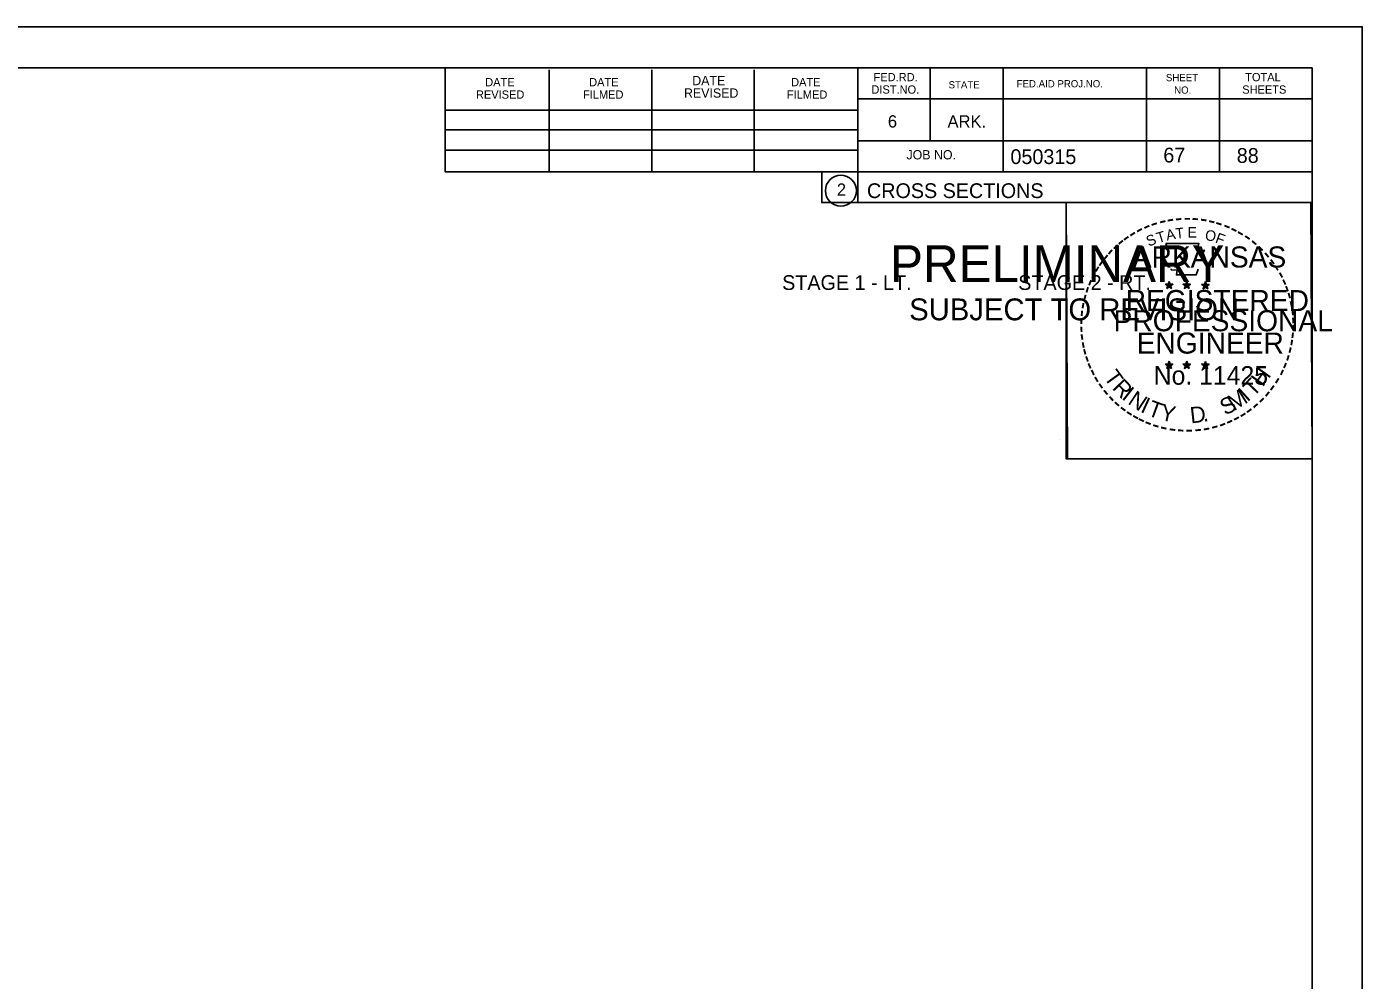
# Model space of a CAD drawing. Extents: x 1486524 to 1499135, y 326561 to 337924.
# Drawn here: x 1489019.1 to 1489145.8, y 331835.5 to 331926 of the extents above; entities that cross this region are included whole.
import ezdxf

# ---------------------------------------------------------------- set-up
doc = ezdxf.new("R2010")
doc.units = 0
for name, color, linetype in [('Default', 7, 'Continuous'), ('E_Property Line', 7, 'Continuous'), ('E_Quarter Calls', 7, 'Continuous'), ('E_Section Line', 7, 'Continuous'), ('E_Station Offset', 7, 'Continuous'), ('S_SIXTEEN_SECTION', 7, 'Continuous')]:
    doc.layers.add(name, color=color, linetype=linetype)

msp = doc.modelspace()

# ---------------------------------------------------------------- linework, layer by layer
at = {"layer": 'E_Property Line'}
for p, q in [((1488824.89, 331922.06), (1489141.07, 331922.06)), ((1489058.81, 331912.18), (1489058.81, 331922.06)), ((1489068.67, 331912.18), (1489068.67, 331921.86)), ((1489078.43, 331912.18), (1489078.43, 331921.86)), ((1489088.11, 331912.18), (1489088.11, 331921.86)), ((1489097.97, 331922.06), (1489097.97, 331909.26)), ((1489104.81, 331922.06), (1489104.81, 331915.12)), ((1489111.75, 331922.06), (1489111.75, 331912.18)), ((1489125.33, 331922.06), (1489125.33, 331912.18)), ((1489132.27, 331922.06), (1489132.27, 331912.18)), ((1489141.07, 331716.6), (1489141.07, 331922.06)), ((1489058.81, 331918.04), (1489097.97, 331918.04)), ((1489141.07, 331919.12), (1489097.97, 331919.12)), ((1489141.07, 331919.14), (1489141.07, 331919.14)), ((1489058.81, 331916.18), (1489097.97, 331916.18)), ((1489058.81, 331912.18), (1489058.81, 331914.24)), ((1489058.81, 331914.24), (1489097.97, 331914.24)), ((1489141.07, 331915.12), (1489097.97, 331915.12)), ((1489100.93, 331915.12), (1489141.07, 331915.12)), ((1489141.07, 331912.18), (1489058.81, 331912.18)), ((1489097.97, 331909.26), (1489141.07, 331909.26))]:
    msp.add_line(p, q, dxfattribs=at)
msp.add_circle((1489096.35, 331910.39), 1.47, dxfattribs=at)
at = {"layer": 'E_Quarter Calls'}
for p, q in [((1488812.48, 331925.95), (1489145.82, 331925.95)), ((1489117.1, 331886.8), (1489117.1, 331886.8))]:
    msp.add_line(p, q, dxfattribs=at)
for points in [[(1488812.48, 331925.95), (1489145.82, 331925.95), (1489145.82, 331712.62), (1488812.48, 331712.62)], [(1489058.81, 331922.06), (1489058.81, 331912.18), (1489094.54, 331912.18), (1489094.54, 331909.26), (1489117.74, 331909.26), (1489117.74, 331884.93), (1489141.07, 331884.93), (1489141.07, 331716.6), (1488824.89, 331716.6), (1488824.89, 331922.06)], [(1489117.74, 331909.26), (1489140.94, 331909.26), (1489141.07, 331884.93), (1489117.86, 331884.93)]]:
    msp.add_lwpolyline(points, close=True, dxfattribs=at)
at = {"layer": 'S_SIXTEEN_SECTION'}
for p, q in [((1489127.15, 331901.51), (1489127.5, 331901.4)), ((1489127.15, 331901.51), (1489127.4, 331901.47)), ((1489127.15, 331901.51), (1489127.39, 331901.39)), ((1489127.5, 331901.77), (1489127.46, 331901.52)), ((1489127.5, 331901.4), (1489127.5, 331901.77)), ((1489127.5, 331901.77), (1489127.55, 331901.52)), ((1489127.85, 331901.51), (1489127.5, 331901.4)), ((1489127.85, 331901.51), (1489127.56, 331901.47)), ((1489127.85, 331901.51), (1489127.64, 331901.41)), ((1489128.82, 331901.51), (1489129.17, 331901.4)), ((1489128.82, 331901.51), (1489129.07, 331901.47)), ((1489128.82, 331901.51), (1489129.06, 331901.39)), ((1489129.17, 331901.77), (1489129.13, 331901.52)), ((1489129.17, 331901.4), (1489129.17, 331901.77)), ((1489129.17, 331901.77), (1489129.22, 331901.52)), ((1489129.52, 331901.51), (1489129.17, 331901.4)), ((1489129.52, 331901.51), (1489129.23, 331901.47)), ((1489129.52, 331901.51), (1489129.31, 331901.41)), ((1489130.58, 331901.5), (1489130.93, 331901.39)), ((1489130.58, 331901.5), (1489130.84, 331901.46)), ((1489130.58, 331901.5), (1489130.82, 331901.38)), ((1489130.93, 331901.76), (1489130.89, 331901.5)), ((1489130.93, 331901.39), (1489130.93, 331901.76)), ((1489130.93, 331901.76), (1489130.98, 331901.51)), ((1489131.28, 331901.5), (1489130.93, 331901.39)), ((1489131.28, 331901.5), (1489130.99, 331901.45)), ((1489131.28, 331901.5), (1489131.08, 331901.4)), ((1489127.28, 331901.11), (1489127.5, 331901.4)), ((1489127.28, 331901.11), (1489127.41, 331901.35)), ((1489127.28, 331901.11), (1489127.5, 331901.32)), ((1489127.71, 331901.11), (1489127.5, 331901.4)), ((1489127.71, 331901.11), (1489127.5, 331901.32)), ((1489127.71, 331901.11), (1489127.58, 331901.4)), ((1489128.95, 331901.11), (1489129.17, 331901.4)), ((1489128.95, 331901.11), (1489129.08, 331901.35)), ((1489128.95, 331901.11), (1489129.17, 331901.32)), ((1489129.38, 331901.11), (1489129.17, 331901.4)), ((1489129.38, 331901.11), (1489129.17, 331901.32)), ((1489129.38, 331901.11), (1489129.25, 331901.4)), ((1489130.72, 331901.09), (1489130.93, 331901.39)), ((1489130.72, 331901.09), (1489130.84, 331901.34)), ((1489130.72, 331901.09), (1489130.93, 331901.31)), ((1489131.15, 331901.09), (1489130.93, 331901.39)), ((1489131.15, 331901.09), (1489130.93, 331901.31)), ((1489131.15, 331901.09), (1489131.01, 331901.39)), ((1489127.15, 331893.94), (1489127.5, 331893.83)), ((1489127.15, 331893.94), (1489127.4, 331893.9)), ((1489127.15, 331893.94), (1489127.38, 331893.82)), ((1489127.28, 331893.53), (1489127.5, 331893.83)), ((1489127.5, 331894.2), (1489127.45, 331893.94)), ((1489127.5, 331893.83), (1489127.5, 331894.2)), ((1489127.5, 331894.2), (1489127.54, 331893.95)), ((1489127.84, 331893.94), (1489127.5, 331893.83)), ((1489127.71, 331893.53), (1489127.5, 331893.83)), ((1489127.84, 331893.94), (1489127.56, 331893.89)), ((1489127.71, 331893.53), (1489127.57, 331893.82)), ((1489127.84, 331893.94), (1489127.64, 331893.84)), ((1489128.82, 331893.94), (1489129.16, 331893.83)), ((1489128.82, 331893.94), (1489129.07, 331893.9)), ((1489128.82, 331893.94), (1489129.05, 331893.82)), ((1489128.95, 331893.53), (1489129.16, 331893.83)), ((1489129.16, 331894.2), (1489129.12, 331893.94)), ((1489129.16, 331893.83), (1489129.16, 331894.2)), ((1489129.16, 331894.2), (1489129.21, 331893.95)), ((1489129.51, 331893.94), (1489129.16, 331893.83)), ((1489129.38, 331893.53), (1489129.16, 331893.83)), ((1489129.51, 331893.94), (1489129.23, 331893.89)), ((1489129.38, 331893.53), (1489129.24, 331893.82)), ((1489129.51, 331893.94), (1489129.31, 331893.84)), ((1489130.58, 331893.93), (1489130.93, 331893.82)), ((1489130.58, 331893.93), (1489130.84, 331893.89)), ((1489130.58, 331893.93), (1489130.82, 331893.81)), ((1489130.72, 331893.52), (1489130.93, 331893.82)), ((1489130.93, 331894.19), (1489130.89, 331893.93)), ((1489130.93, 331893.82), (1489130.93, 331894.19)), ((1489130.93, 331894.19), (1489130.98, 331893.94)), ((1489131.28, 331893.93), (1489130.93, 331893.82)), ((1489131.14, 331893.52), (1489130.93, 331893.82)), ((1489131.28, 331893.93), (1489130.99, 331893.88)), ((1489131.14, 331893.52), (1489131.01, 331893.81)), ((1489131.28, 331893.93), (1489131.07, 331893.83)), ((1489127.28, 331893.53), (1489127.41, 331893.78)), ((1489127.28, 331893.53), (1489127.49, 331893.75)), ((1489127.71, 331893.53), (1489127.49, 331893.75)), ((1489128.95, 331893.53), (1489129.07, 331893.78)), ((1489128.95, 331893.53), (1489129.16, 331893.75)), ((1489129.38, 331893.53), (1489129.16, 331893.75)), ((1489130.72, 331893.52), (1489130.84, 331893.77)), ((1489130.72, 331893.52), (1489130.93, 331893.74)), ((1489131.14, 331893.52), (1489130.93, 331893.74))]:
    msp.add_line(p, q, dxfattribs=at)
for points in [[(1489127.19, 331905.39), (1489127.46, 331904.57)], [(1489130.7, 331904.47), (1489130.84, 331904.75), (1489130.16, 331904.73), (1489130.31, 331905.39), (1489127.19, 331905.39)], [(1489127.68, 331902.97), (1489127.68, 331902.88), (1489128.25, 331902.86), (1489128.19, 331902.39), (1489130.06, 331902.39), (1489130.26, 331902.93)], [(1489127.5, 331901.77), (1489127.71, 331901.11), (1489127.15, 331901.51), (1489127.85, 331901.51), (1489127.28, 331901.11), (1489127.5, 331901.77)], [(1489129.17, 331901.77), (1489129.38, 331901.11), (1489128.82, 331901.51), (1489129.52, 331901.51), (1489128.95, 331901.11), (1489129.17, 331901.77)], [(1489130.93, 331901.76), (1489131.15, 331901.09), (1489130.58, 331901.5), (1489131.28, 331901.5), (1489130.72, 331901.09), (1489130.93, 331901.76)], [(1489127.5, 331894.2), (1489127.71, 331893.53), (1489127.15, 331893.94), (1489127.84, 331893.94), (1489127.28, 331893.53), (1489127.5, 331894.2)], [(1489129.16, 331894.2), (1489129.38, 331893.53), (1489128.82, 331893.94), (1489129.51, 331893.94), (1489128.95, 331893.53), (1489129.16, 331894.2)], [(1489130.93, 331894.19), (1489131.14, 331893.52), (1489130.58, 331893.93), (1489131.28, 331893.93), (1489130.72, 331893.52), (1489130.93, 331894.19)]]:
    msp.add_lwpolyline(points, dxfattribs=at)
for centre, radius in [((1489127.5, 331901.4), 0.172), ((1489127.5, 331901.4), 0.145), ((1489127.5, 331901.4), 0.116), ((1489127.5, 331901.4), 0.0991), ((1489127.5, 331901.4), 0.0747), ((1489127.5, 331901.4), 0.0495), ((1489127.5, 331901.4), 0.0296), ((1489129.17, 331901.4), 0.172), ((1489129.17, 331901.4), 0.145), ((1489129.17, 331901.4), 0.116), ((1489129.17, 331901.4), 0.0991), ((1489129.17, 331901.4), 0.0747), ((1489129.17, 331901.4), 0.0495), ((1489129.17, 331901.4), 0.0296), ((1489130.93, 331901.39), 0.172), ((1489130.93, 331901.39), 0.145), ((1489130.93, 331901.39), 0.116), ((1489130.93, 331901.39), 0.0991), ((1489130.93, 331901.39), 0.0747), ((1489130.93, 331901.39), 0.0495), ((1489130.93, 331901.39), 0.0296), ((1489127.49, 331893.83), 0.172), ((1489127.49, 331893.83), 0.145), ((1489127.49, 331893.83), 0.116), ((1489127.49, 331893.83), 0.0991), ((1489127.49, 331893.83), 0.0747), ((1489127.49, 331893.83), 0.0495), ((1489127.49, 331893.83), 0.0296), ((1489129.16, 331893.83), 0.172), ((1489129.16, 331893.83), 0.145), ((1489129.16, 331893.83), 0.116), ((1489129.16, 331893.83), 0.0991), ((1489129.16, 331893.83), 0.0747), ((1489129.16, 331893.83), 0.0495), ((1489129.16, 331893.83), 0.0296), ((1489130.93, 331893.82), 0.172), ((1489130.93, 331893.82), 0.145), ((1489130.93, 331893.82), 0.116), ((1489130.93, 331893.82), 0.0991), ((1489130.93, 331893.82), 0.0747), ((1489130.93, 331893.82), 0.0495), ((1489130.93, 331893.82), 0.0296)]:
    msp.add_circle(centre, radius, dxfattribs=at)

# ---------------------------------------------------------------- texts
at = {"layer": 'Default'}
for s, p in [('STAGE 1 - LT.', (1489090.78, 331900.97)), ('STAGE 2 - RT.', (1489113.18, 331900.97))]:
    msp.add_text(s, height=1.4, dxfattribs=at).set_placement(p)
at = {"layer": 'E_Property Line'}
for s, height, p in [('DATE', 0.782, (1489062.61, 331920.3)), ('DATE', 0.782, (1489072.47, 331920.3)), ('DATE', 0.879, (1489082.25, 331920.4)), ('DATE', 0.782, (1489091.63, 331920.3)), ('FED.RD.', 0.782, (1489099.45, 331920.78)), ('STATE', 0.684, (1489106.57, 331920.1)), ('FED.AID PROJ.NO.', 0.684, (1489113.03, 331920.2)), ('SHEET', 0.684, (1489127.19, 331920.78)), ('TOTAL', 0.782, (1489134.71, 331920.78)), ('REVISED', 0.782, (1489061.73, 331919.12)), ('FILMED', 0.782, (1489071.89, 331919.12)), ('REVISED', 0.879, (1489081.47, 331919.22)), ('FILMED', 0.782, (1489091.23, 331919.12)), ('DIST.NO.', 0.782, (1489099.25, 331919.6)), ('NO.', 0.684, (1489127.97, 331919.6)), ('SHEETS', 0.782, (1489134.43, 331919.6)), ('6', 1.17, (1489100.81, 331916.38)), ('ARK.', 1.172, (1489106.47, 331916.38)), ('JOB NO.', 0.879, (1489102.57, 331913.36)), ('050315', 1.4, (1489112.44, 331912.92)), ('2', 1.17, (1489095.97, 331909.91)), ('CROSS SECTIONS', 1.4, (1489098.83, 331909.69))]:
    msp.add_text(s, height=height, rotation=360, dxfattribs=at).set_placement(p)
at = {"layer": 'E_Section Line'}
for s, height, p in [('PRELIMINARY', 3.5, (1489101.02, 331901.72)), ('DWB', 0.01, (1489101.76, 331903.57)), ('SUBJECT TO REVISION', 2.0751, (1489102.83, 331898.09))]:
    msp.add_text(s, height=height, rotation=360, dxfattribs=at).set_placement(p)
at = {"layer": 'E_Station Offset'}
for s, p in [('67', (1489126.94, 331913.07)), ('88', (1489133.91, 331913.03))]:
    msp.add_text(s, height=1.4, dxfattribs=at).set_placement(p)
at = {"layer": 'S_SIXTEEN_SECTION'}
for s, height, rotation, p in [('-', 1.6, 5.8968, (1489128.1, 331907.03)), ('-', 1.6, 0.1862, (1489128.87, 331907.1)), ('-', 1.6, 357.743, (1489129.59, 331907.09)), ('-', 1.6, 34.0636, (1489124.08, 331905.56)), ('-', 1.6, 28.7918, (1489124.67, 331905.93)), ('-', 1.6, 24.3072, (1489125.31, 331906.25)), ('-', 1.6, 19.1761, (1489125.94, 331906.52)), ('T', 1, 16.4036, (1489126.46, 331905.4)), ('-', 1.6, 13.6301, (1489126.69, 331906.76)), ('A', 1, 11.2132, (1489127.29, 331905.65)), ('-', 1.6, 10.2193, (1489127.37, 331906.92)), ('T', 1, 6.0228, (1489128.14, 331905.82)), ('E', 1, 0.8323, (1489129.24, 331905.93)), ('-', 1.6, 352.1617, (1489130.34, 331907.04)), ('O', 1, 350.4515, (1489130.84, 331905.72)), ('-', 1.6, 347.2049, (1489131.05, 331906.92)), ('-', 1.6, 342.3362, (1489131.69, 331906.77)), ('-', 1.6, 337.8551, (1489132.42, 331906.54)), ('-', 1.6, 334.1211, (1489133.06, 331906.27)), ('-', 1.6, 329.6409, (1489133.63, 331905.99)), ('-', 1.6, 42.9622, (1489122.59, 331904.37)), ('-', 1.6, 38.9507, (1489123.02, 331904.79)), ('-', 1.6, 36.2317, (1489123.5, 331905.17)), ('S', 1, 21.594, (1489125.55, 331905.07)), ('F', 1, 340.0707, (1489131.8, 331905.49)), ('-', 1.6, 325.8627, (1489134.28, 331905.63)), ('-', 1.6, 320.5297, (1489134.89, 331905.2)), ('-', 1.6, 50.6142, (1489121.74, 331903.41)), ('-', 1.6, 48.423, (1489122.14, 331903.9)), ('ARKANSAS', 2, 360, (1489124.04, 331903.1)), ('-', 1.6, 315.5786, (1489135.49, 331904.71)), ('-', 1.6, 309.8797, (1489136.06, 331904.16)), ('-', 1.6, 58.0706, (1489121, 331902.32)), ('-', 1.6, 54.2325, (1489121.32, 331902.84)), ('-', 1.6, 306.6522, (1489136.58, 331903.56)), ('-', 1.4, 303.6753, (1489137.07, 331902.99)), ('-', 1.6, 67.7743, (1489120.43, 331901.09)), ('-', 1.6, 62.8713, (1489120.69, 331901.7)), ('-', 1.6, 299.6684, (1489137.39, 331902.39)), ('-', 1.6, 294.6628, (1489137.71, 331901.78)), ('-', 1.6, 75.461, (1489120.01, 331899.75)), ('-', 1.6, 72.3945, (1489120.21, 331900.46)), ('REGISTERED', 2, 360, (1489123.37, 331898.96)), ('DWB', 0.01, 360, (1489127.49, 331901.4)), ('DWB', 0.01, 360, (1489129.16, 331901.4)), ('DWB', 0.01, 360, (1489130.92, 331901.39)), ('-', 1.6, 290.5728, (1489137.97, 331901.2)), ('-', 1.6, 285.1233, (1489138.2, 331900.62)), ('-', 1.6, 85.1863, (1489119.8, 331898.34)), ('-', 1.6, 81.2013, (1489119.88, 331899.03)), ('PROFESSIONAL', 2, 360, (1489122.22, 331897.05)), ('-', 1.6, 280.5493, (1489138.4, 331899.88)), ('-', 1.6, 276.5962, (1489138.56, 331899.11)), ('-', 1.6, 89.0622, (1489119.78, 331897.64)), ('-', 1.6, 274.3301, (1489138.62, 331898.39)), ('-', 1.6, 269.9407, (1489138.66, 331897.75)), ('-', 1.6, 94.1959, (1489119.81, 331896.92)), ('-', 1.6, 98.9479, (1489119.89, 331896.25)), ('ENGINEER', 2, 360, (1489124.41, 331894.93)), ('-', 1.6, 263.5172, (1489138.64, 331897.09)), ('-', 1.6, 101.7149, (1489120.02, 331895.52)), ('-', 1.6, 105.4578, (1489120.18, 331894.92)), ('-', 1.6, 255.7626, (1489138.46, 331895.76)), ('-', 1.6, 260.9953, (1489138.57, 331896.43)), ('-', 1.6, 109.0874, (1489120.4, 331894.29)), ('-', 1.6, 114.0643, (1489120.65, 331893.69)), ('DWB', 0.01, 360, (1489127.48, 331893.83)), ('DWB', 0.01, 360, (1489129.15, 331893.83)), ('DWB', 0.01, 360, (1489130.92, 331893.82)), ('-', 1.6, 247.8887, (1489138.05, 331894.36)), ('-', 1.6, 252.8681, (1489138.28, 331895.04)), ('-', 1.6, 115.7289, (1489120.96, 331893.08)), ('-', 1.6, 120.4471, (1489121.31, 331892.49)), ('T', 1.54, 306.0406, (1489121.25, 331892.67)), ('R', 1.54, 314.005, (1489122.02, 331891.62)), ('No. 11425', 1.757, 360, (1489126.03, 331891.98)), ('T', 1.54, 46.6444, (1489135.49, 331890.76)), ('H', 1.54, 54.6088, (1489136.38, 331891.7)), ('-', 1.6, 239.0712, (1489137.4, 331892.98)), ('-', 1.6, 244.6197, (1489137.79, 331893.73)), ('-', 1.6, 125.8934, (1489121.72, 331891.93)), ('-', 1.6, 130.7181, (1489122.18, 331891.38)), ('I', 1.54, 321.9694, (1489122.92, 331890.69)), ('N', 1.54, 326.5002, (1489123.49, 331890.22)), ('M', 1.54, 32.6563, (1489133.64, 331889.44)), ('I', 1.54, 42.1136, (1489134.92, 331890.28)), ('-', 1.6, 231.2538, (1489136.56, 331891.76)), ('-', 1.6, 233.8452, (1489136.99, 331892.33)), ('-', 1.6, 134.2238, (1489122.7, 331890.83)), ('-', 1.6, 138.9338, (1489123.22, 331890.37)), ('I', 1.54, 335.3603, (1489124.69, 331889.43)), ('T', 1.54, 339.8912, (1489125.35, 331889.1)), ('Y', 1.54, 347.8556, (1489126.57, 331888.66)), ('S', 1.54, 26.9312, (1489132.8, 331889.03)), ('-', 1.6, 221.0851, (1489135.56, 331890.69)), ('-', 1.6, 225.7653, (1489136.09, 331891.2)), ('-', 1.6, 144.6463, (1489123.78, 331889.96)), ('-', 1.6, 148.0898, (1489124.34, 331889.59)), ('-', 1.6, 151.5704, (1489124.92, 331889.27)), ('-', 1.6, 154.6002, (1489125.44, 331889.02)), ('D', 1.54, 6.3969, (1489129.56, 331888.3)), ('.', 1.54, 13.7642, (1489130.75, 331888.43)), ('-', 1.6, 207.3568, (1489133.92, 331889.49)), ('-', 1.6, 212.2491, (1489134.48, 331889.83)), ('-', 1.6, 215.7363, (1489135.01, 331890.22)), ('-', 1.6, 158.5612, (1489126.06, 331888.77)), ('-', 1.6, 162.7983, (1489126.75, 331888.55)), ('-', 1.6, 167.5555, (1489127.46, 331888.39)), ('-', 1.6, 173.1155, (1489128.24, 331888.28)), ('-', 1.6, 176.5183, (1489128.98, 331888.23)), ('-', 1.6, 181.5918, (1489129.73, 331888.24)), ('-', 1.6, 185.8167, (1489130.54, 331888.32)), ('-', 1.6, 191.2858, (1489131.27, 331888.45)), ('-', 1.6, 195.4743, (1489132, 331888.65)), ('-', 1.6, 200.7184, (1489132.68, 331888.89)), ('-', 1.6, 204.2516, (1489133.3, 331889.17))]:
    msp.add_text(s, height=height, rotation=rotation, dxfattribs=at).set_placement(p)

doc.saveas('drawing.dxf')
